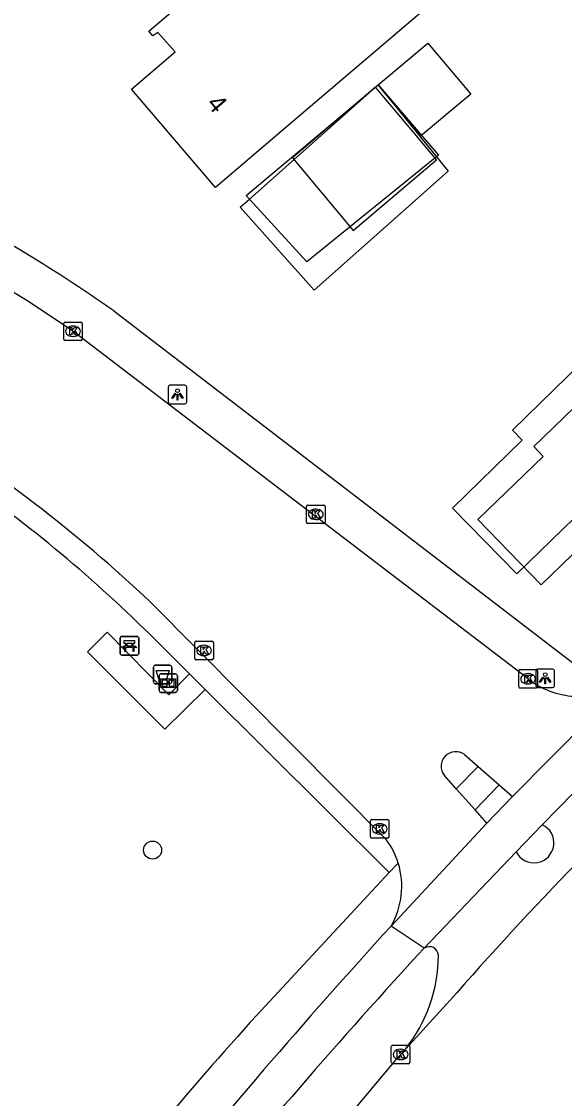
# Model space of a CAD drawing. Extents: x 162880 to 165536, y 384011 to 385179.
# Drawn here: x 163882.8 to 163912.1, y 384179.6 to 384237.8 of the extents above; entities that cross this region are included whole.
import ezdxf

# ---------------------------------------------------------------- set-up
doc = ezdxf.new("R2010")
doc.units = 0
for name, color, linetype in [('IMGEO_Afvalbak', 7, 'Continuous'), ('IMGEO_Bank', 7, 'Continuous'), ('IMGEO_Boom', 7, 'Continuous'), ('IMGEO_Fietspad_open', 7, 'Continuous'), ('IMGEO_Informatiebord', 7, 'Continuous'), ('IMGEO_Kolk', 7, 'Continuous'), ('IMGEO_Lichtpunt', 7, 'Continuous'), ('IMGEO_Pand', 7, 'Continuous'), ('IMGEO_Pand_nummerreeks', 7, 'Continuous'), ('IMGEO_Pand_vergunning_verleend', 7, 'Continuous'), ('IMGEO_Rijbaan_lokaal_gesloten', 7, 'Continuous'), ('IMGEO_Rijbaan_lokaal_open', 7, 'Continuous'), ('IMGEO_Voetpad_open', 7, 'Continuous')]:
    doc.layers.add(name, color=color, linetype=linetype)

msp = doc.modelspace()

# ---------------------------------------------------------------- linework, layer by layer
at = {"layer": 'IMGEO_Afvalbak'}
for p, q in [((163890.018, 384203.007), (163890.808, 384203.007)), ((163890.808, 384203.007), (163890.018, 384203.007)), ((163889.918, 384202.107), (163889.918, 384202.907)), ((163889.918, 384202.907), (163889.918, 384202.107)), ((163890.908, 384202.907), (163890.908, 384202.107)), ((163890.908, 384202.107), (163890.908, 384202.907)), ((163890.808, 384202.007), (163890.018, 384202.007)), ((163890.018, 384202.007), (163890.808, 384202.007))]:
    msp.add_line(p, q, dxfattribs=at)
msp.add_lwpolyline([(163890.061, 384202.721), (163890.765, 384202.721), (163890.616, 384202.251), (163890.21, 384202.251), (163890.061, 384202.721)], dxfattribs=at)
for centre, start, end in [((163890.018, 384202.907), 90, 180), ((163890.018, 384202.907), 90, 180), ((163890.808, 384202.907), 0, 90), ((163890.808, 384202.907), 360, 90), ((163890.018, 384202.107), 180, 270), ((163890.018, 384202.107), 180, 270), ((163890.808, 384202.107), 270, 0), ((163890.808, 384202.107), 270, 0)]:
    msp.add_arc(centre, 0.1, start, end, dxfattribs=at)
at = {"layer": 'IMGEO_Bank'}
for p, q in [((163888.121, 384203.632), (163888.121, 384204.473)), ((163888.121, 384204.473), (163888.121, 384203.632)), ((163888.196, 384204.557), (163889.037, 384204.557)), ((163889.037, 384204.557), (163888.196, 384204.557)), ((163888.43, 384204.063), (163888.43, 384204.169)), ((163888.474, 384204.169), (163888.474, 384204.063)), ((163888.762, 384204.175), (163888.48, 384204.175)), ((163888.768, 384204.063), (163888.768, 384204.169)), ((163888.812, 384204.169), (163888.812, 384204.063)), ((163889.121, 384204.482), (163889.121, 384203.641)), ((163889.121, 384203.641), (163889.121, 384204.482)), ((163889.046, 384203.557), (163888.205, 384203.557)), ((163888.205, 384203.557), (163889.046, 384203.557)), ((163888.818, 384203.955), (163888.425, 384203.955)), ((163888.48, 384204.057), (163888.762, 384204.057))]:
    msp.add_line(p, q, dxfattribs=at)
for points in [[(163888.424, 384204.175), (163888.338, 384204.175), (163888.338, 384204.336), (163888.901, 384204.336), (163888.901, 384204.175), (163888.818, 384204.175)], [(163888.368, 384203.955), (163888.226, 384203.955), (163888.338, 384204.057), (163888.424, 384204.057)], [(163888.418, 384203.948), (163888.418, 384203.741), (163888.375, 384203.741), (163888.375, 384203.948)], [(163888.818, 384204.057), (163888.901, 384204.057), (163889.013, 384203.955), (163888.874, 384203.955)], [(163888.868, 384203.948), (163888.868, 384203.741), (163888.824, 384203.741), (163888.824, 384203.948)]]:
    msp.add_lwpolyline(points, dxfattribs=at)
for centre, radius, start, end in [((163888.199, 384204.479), 0.0779, 92.4484, 184.28452), ((163888.199, 384204.479), 0.0779, 92.4484, 184.28452), ((163888.423, 384204.168), 0.00671, 2.89567, 87.10433), ((163888.48, 384204.168), 0.00671, 92.89567, 177.10433), ((163888.762, 384204.168), 0.00671, 2.89567, 87.10433), ((163888.819, 384204.168), 0.00671, 92.89567, 177.10433), ((163889.043, 384204.479), 0.0779, 2.4484, 94.28452), ((163889.043, 384204.479), 0.0779, 2.4484, 94.28452), ((163888.199, 384203.635), 0.0779, 182.4484, 274.28452), ((163888.199, 384203.635), 0.0779, 182.4484, 274.28452), ((163888.368, 384203.948), 0.00671, 2.89567, 87.10433), ((163888.425, 384203.948), 0.00671, 92.89567, 177.10433), ((163888.423, 384204.064), 0.00671, 272.89567, 357.10433), ((163888.48, 384204.064), 0.00671, 182.89567, 267.10433), ((163888.762, 384204.064), 0.00671, 272.89567, 357.10433), ((163888.819, 384204.064), 0.00671, 182.89567, 267.10433), ((163888.817, 384203.948), 0.00671, 2.89567, 87.10433), ((163888.874, 384203.948), 0.00671, 92.89567, 177.10433), ((163889.043, 384203.635), 0.0779, 272.4484, 4.28452), ((163889.043, 384203.635), 0.0779, 272.4484, 4.28452)]:
    msp.add_arc(centre, radius, start, end, dxfattribs=at)
at = {"layer": 'IMGEO_Boom'}
msp.add_circle((163889.872, 384193.016), 0.489, dxfattribs=at)
at = {"layer": 'IMGEO_Fietspad_open'}
for points in [[(163909.299, 384195.914), (163907.912, 384194.473)], [(163909.501, 384192.917), (163910.91, 384194.382)], [(163904.538, 384187.716), (163902.743, 384188.908)], [(163904.191, 384187.352), (163904.538, 384187.716)]]:
    msp.add_lwpolyline(points, dxfattribs=at)
for centre, radius, start, end in [((164176.882, 383939.601), 370.549, 137.71605, 140.92629), ((164145.742, 383965.945), 327.671, 137.49149, 141.06766), ((164220.345, 383912.911), 402.14, 138.27639, 140.96047)]:
    msp.add_arc(centre, radius, start, end, dxfattribs=at)
at = {"layer": 'IMGEO_Informatiebord'}
for p, q in [((163890.22, 384201.637), (163890.22, 384202.437)), ((163890.22, 384202.437), (163890.22, 384201.637)), ((163890.32, 384202.537), (163891.11, 384202.537)), ((163891.11, 384202.537), (163890.32, 384202.537)), ((163891.21, 384202.437), (163891.21, 384201.637)), ((163891.21, 384201.637), (163891.21, 384202.437)), ((163891.11, 384201.537), (163890.32, 384201.537)), ((163890.32, 384201.537), (163891.11, 384201.537))]:
    msp.add_line(p, q, dxfattribs=at)
for points in [[(163890.321, 384202.269), (163891.109, 384202.269), (163891.109, 384201.805), (163890.321, 384201.805), (163890.321, 384202.269)], [(163890.386, 384202.204), (163890.386, 384201.87), (163890.661, 384201.87), (163890.662, 384202.083), (163890.766, 384202.084), (163890.767, 384201.87), (163891.044, 384201.87), (163891.044, 384202.204), (163890.768, 384202.204), (163890.768, 384202.124), (163890.662, 384202.124), (163890.662, 384202.204), (163890.386, 384202.204)]]:
    msp.add_lwpolyline(points, dxfattribs=at)
for centre, start, end in [((163890.32, 384202.437), 90, 180), ((163890.32, 384202.437), 90, 180), ((163891.11, 384202.437), 0, 90), ((163891.11, 384202.437), 360, 90), ((163890.32, 384201.637), 180, 270), ((163890.32, 384201.637), 180, 270), ((163891.11, 384201.637), 270, 0), ((163891.11, 384201.637), 270, 0)]:
    msp.add_arc(centre, 0.1, start, end, dxfattribs=at)
at = {"layer": 'IMGEO_Kolk'}
for p, q in [((163885.077, 384220.627), (163885.077, 384221.479)), ((163885.152, 384221.553), (163886.004, 384221.553)), ((163885.565, 384221.333), (163885.59, 384221.333)), ((163886.078, 384221.479), (163886.078, 384220.627)), ((163886.004, 384220.553), (163885.152, 384220.553)), ((163885.588, 384220.773), (163885.563, 384220.773)), ((163898.183, 384210.734), (163898.183, 384211.586)), ((163898.258, 384211.66), (163899.11, 384211.66)), ((163898.671, 384211.44), (163898.696, 384211.44)), ((163899.184, 384211.586), (163899.184, 384210.734)), ((163899.11, 384210.66), (163898.258, 384210.66)), ((163898.694, 384210.88), (163898.669, 384210.88)), ((163892.152, 384203.376), (163892.152, 384204.228)), ((163892.227, 384204.302), (163893.079, 384204.302)), ((163893.153, 384204.228), (163893.153, 384203.376)), ((163892.663, 384203.522), (163892.638, 384203.522)), ((163892.64, 384204.082), (163892.665, 384204.082)), ((163893.079, 384203.302), (163892.227, 384203.302)), ((163909.644, 384201.845), (163909.644, 384202.697)), ((163909.719, 384202.771), (163910.571, 384202.771)), ((163910.132, 384202.551), (163910.157, 384202.551)), ((163910.645, 384202.697), (163910.645, 384201.845)), ((163910.155, 384201.991), (163910.13, 384201.991)), ((163910.571, 384201.771), (163909.719, 384201.771)), ((163901.633, 384193.737), (163901.633, 384194.589)), ((163901.708, 384194.663), (163902.56, 384194.663)), ((163902.121, 384194.443), (163902.146, 384194.443)), ((163902.634, 384194.589), (163902.634, 384193.737)), ((163902.56, 384193.663), (163901.708, 384193.663)), ((163902.144, 384193.883), (163902.119, 384193.883)), ((163902.76, 384181.544), (163902.76, 384182.396)), ((163902.835, 384182.47), (163903.687, 384182.47)), ((163903.248, 384182.25), (163903.273, 384182.25)), ((163903.761, 384182.396), (163903.761, 384181.544)), ((163903.687, 384181.47), (163902.835, 384181.47)), ((163903.271, 384181.69), (163903.246, 384181.69))]:
    msp.add_line(p, q, dxfattribs=at)
for points in [[(163885.077, 384220.627), (163885.077, 384221.479)], [(163885.152, 384221.553), (163886.004, 384221.553)], [(163885.398, 384221.253), (163885.521, 384221.253), (163885.521, 384221.102), (163885.651, 384221.253), (163885.815, 384221.253), (163885.669, 384221.102), (163885.822, 384220.853), (163885.67, 384220.853), (163885.585, 384221.017), (163885.521, 384220.95), (163885.521, 384220.853), (163885.398, 384220.853), (163885.398, 384221.253)], [(163886.078, 384221.479), (163886.078, 384220.627)], [(163886.004, 384220.553), (163885.152, 384220.553)], [(163898.183, 384210.734), (163898.183, 384211.586)], [(163898.258, 384211.66), (163899.11, 384211.66)], [(163898.504, 384211.36), (163898.627, 384211.36), (163898.627, 384211.209), (163898.757, 384211.36), (163898.921, 384211.36), (163898.775, 384211.209), (163898.928, 384210.96), (163898.776, 384210.96), (163898.691, 384211.124), (163898.627, 384211.057), (163898.627, 384210.96), (163898.504, 384210.96), (163898.504, 384211.36)], [(163899.184, 384211.586), (163899.184, 384210.734)], [(163899.11, 384210.66), (163898.258, 384210.66)], [(163892.152, 384203.376), (163892.152, 384204.228)], [(163892.227, 384204.302), (163893.079, 384204.302)], [(163893.153, 384204.228), (163893.153, 384203.376)], [(163892.473, 384204.002), (163892.596, 384204.002), (163892.596, 384203.851), (163892.726, 384204.002), (163892.89, 384204.002), (163892.744, 384203.851), (163892.897, 384203.602), (163892.745, 384203.602), (163892.66, 384203.766), (163892.596, 384203.699), (163892.596, 384203.602), (163892.473, 384203.602), (163892.473, 384204.002)], [(163893.079, 384203.302), (163892.227, 384203.302)], [(163909.644, 384201.845), (163909.644, 384202.697)], [(163909.719, 384202.771), (163910.571, 384202.771)], [(163909.965, 384202.471), (163910.088, 384202.471), (163910.088, 384202.32), (163910.218, 384202.471), (163910.382, 384202.471), (163910.236, 384202.32), (163910.389, 384202.071), (163910.237, 384202.071), (163910.152, 384202.235), (163910.088, 384202.168), (163910.088, 384202.071), (163909.965, 384202.071), (163909.965, 384202.471)], [(163910.645, 384202.697), (163910.645, 384201.845)], [(163910.571, 384201.771), (163909.719, 384201.771)], [(163901.633, 384193.737), (163901.633, 384194.589)], [(163901.708, 384194.663), (163902.56, 384194.663)], [(163901.954, 384194.363), (163902.077, 384194.363), (163902.077, 384194.212), (163902.207, 384194.363), (163902.371, 384194.363), (163902.225, 384194.212), (163902.378, 384193.963), (163902.226, 384193.963), (163902.141, 384194.127), (163902.077, 384194.06), (163902.077, 384193.963), (163901.954, 384193.963), (163901.954, 384194.363)], [(163902.634, 384194.589), (163902.634, 384193.737)], [(163902.56, 384193.663), (163901.708, 384193.663)], [(163902.76, 384181.544), (163902.76, 384182.396)], [(163902.835, 384182.47), (163903.687, 384182.47)], [(163903.081, 384182.17), (163903.204, 384182.17), (163903.204, 384182.019), (163903.334, 384182.17), (163903.498, 384182.17), (163903.352, 384182.019), (163903.505, 384181.77), (163903.353, 384181.77), (163903.268, 384181.934), (163903.204, 384181.867), (163903.204, 384181.77), (163903.081, 384181.77), (163903.081, 384182.17)], [(163903.761, 384182.396), (163903.761, 384181.544)], [(163903.687, 384181.47), (163902.835, 384181.47)]]:
    msp.add_lwpolyline(points, dxfattribs=at)
for centre, start, end in [((163885.154, 384221.477), 91.55205, 178.44795), ((163885.154, 384221.477), 91.55205, 178.44795), ((163886.002, 384221.477), 1.55205, 88.44795), ((163886.002, 384221.477), 1.55205, 88.44795), ((163885.154, 384220.629), 181.55205, 268.44795), ((163885.154, 384220.629), 181.55205, 268.44795), ((163886.002, 384220.629), 271.55205, 358.44795), ((163886.002, 384220.629), 271.55205, 358.44795), ((163898.26, 384211.584), 91.55205, 178.44795), ((163898.26, 384211.584), 91.55205, 178.44795), ((163899.108, 384211.584), 1.55205, 88.44795), ((163899.108, 384211.584), 1.55205, 88.44795), ((163898.26, 384210.736), 181.55205, 268.44795), ((163898.26, 384210.736), 181.55205, 268.44795), ((163899.108, 384210.736), 271.55205, 358.44795), ((163899.108, 384210.736), 271.55205, 358.44795), ((163892.229, 384204.226), 91.55205, 178.44795), ((163892.229, 384204.226), 91.55205, 178.44795), ((163893.077, 384204.226), 1.55205, 88.44795), ((163893.077, 384204.226), 1.55205, 88.44795), ((163892.229, 384203.378), 181.55205, 268.44795), ((163892.229, 384203.378), 181.55205, 268.44795), ((163893.077, 384203.378), 271.55205, 358.44795), ((163893.077, 384203.378), 271.55205, 358.44795), ((163909.721, 384202.695), 91.55205, 178.44795), ((163909.721, 384202.695), 91.55205, 178.44795), ((163910.569, 384202.695), 1.55205, 88.44795), ((163910.569, 384202.695), 1.55205, 88.44795), ((163909.721, 384201.847), 181.55205, 268.44795), ((163909.721, 384201.847), 181.55205, 268.44795), ((163910.569, 384201.847), 271.55205, 358.44795), ((163910.569, 384201.847), 271.55205, 358.44795), ((163901.71, 384194.587), 91.55205, 178.44795), ((163901.71, 384194.587), 91.55205, 178.44795), ((163902.558, 384194.587), 1.55205, 88.44795), ((163902.558, 384194.587), 1.55205, 88.44795), ((163901.71, 384193.739), 181.55205, 268.44795), ((163901.71, 384193.739), 181.55205, 268.44795), ((163902.558, 384193.739), 271.55205, 358.44795), ((163902.558, 384193.739), 271.55205, 358.44795), ((163902.837, 384182.394), 91.55205, 178.44795), ((163902.837, 384182.394), 91.55205, 178.44795), ((163903.685, 384182.394), 1.55205, 88.44795), ((163903.685, 384182.394), 1.55205, 88.44795), ((163902.837, 384181.546), 181.55205, 268.44795), ((163902.837, 384181.546), 181.55205, 268.44795), ((163903.685, 384181.546), 271.55205, 358.44795), ((163903.685, 384181.546), 271.55205, 358.44795)]:
    msp.add_arc(centre, 0.0765, start, end, dxfattribs=at)
for centre, major_axis, ratio, start_param, end_param in [((163885.564, 384221.053), (-0.387, 0.002), 0.722429, 4.712389, 7.853982), ((163885.589, 384221.053), (-0.39, 0.002), 0.717154, 1.570796, 4.712389), ((163898.67, 384211.16), (-0.387, 0.002), 0.722429, 4.712389, 7.853982), ((163898.695, 384211.16), (-0.39, 0.002), 0.717154, 1.570796, 4.712389), ((163892.639, 384203.802), (-0.387, 0.002), 0.722429, 4.712389, 7.853982), ((163892.664, 384203.802), (-0.39, 0.002), 0.717154, 1.570796, 4.712389), ((163910.131, 384202.271), (-0.387, 0.002), 0.722429, 4.712389, 7.853982), ((163910.156, 384202.271), (-0.39, 0.002), 0.717154, 1.570796, 4.712389), ((163902.12, 384194.163), (-0.387, 0.002), 0.722429, 4.712389, 7.853982), ((163902.145, 384194.163), (-0.39, 0.002), 0.717154, 1.570796, 4.712389), ((163903.247, 384181.97), (-0.387, 0.002), 0.722429, 4.712389, 7.853982), ((163903.272, 384181.97), (-0.39, 0.002), 0.717154, 1.570796, 4.712389)]:
    msp.add_ellipse(centre, major_axis=major_axis, ratio=ratio, start_param=start_param, end_param=end_param, dxfattribs=at)
at = {"layer": 'IMGEO_Lichtpunt'}
for p, q in [((163891.62, 384218.135), (163890.812, 384218.135)), ((163891.62, 384218.135), (163890.812, 384218.135)), ((163890.718, 384218.04), (163890.718, 384217.233)), ((163890.718, 384218.04), (163890.718, 384217.233)), ((163891.714, 384217.233), (163891.714, 384218.04)), ((163891.714, 384217.233), (163891.714, 384218.04)), ((163890.812, 384217.139), (163891.62, 384217.139)), ((163890.812, 384217.139), (163891.62, 384217.139)), ((163910.566, 384202.702), (163910.566, 384201.895)), ((163910.566, 384202.702), (163910.566, 384201.895)), ((163911.468, 384202.797), (163910.66, 384202.797)), ((163911.468, 384202.797), (163910.66, 384202.797)), ((163911.562, 384201.895), (163911.562, 384202.702)), ((163911.562, 384201.895), (163911.562, 384202.702)), ((163910.66, 384201.801), (163911.468, 384201.801)), ((163910.66, 384201.801), (163911.468, 384201.801))]:
    msp.add_line(p, q, dxfattribs=at)
for points in [[(163891.092, 384217.704), (163891.131, 384217.676), (163890.943, 384217.414), (163890.905, 384217.441), (163891.092, 384217.704)], [(163891.194, 384217.656), (163891.241, 384217.656), (163891.241, 384217.334), (163891.194, 384217.334), (163891.194, 384217.656)], [(163891.304, 384217.676), (163891.342, 384217.703), (163891.529, 384217.441), (163891.49, 384217.413), (163891.304, 384217.676)], [(163910.94, 384202.366), (163910.979, 384202.338), (163910.791, 384202.076), (163910.753, 384202.103), (163910.94, 384202.366)], [(163911.152, 384202.338), (163911.19, 384202.365), (163911.377, 384202.103), (163911.338, 384202.075), (163911.152, 384202.338)], [(163911.042, 384202.318), (163911.089, 384202.318), (163911.089, 384201.996), (163911.042, 384201.996), (163911.042, 384202.318)]]:
    msp.add_lwpolyline(points, dxfattribs=at)
for centre in [(163891.217, 384217.838), (163911.065, 384202.5)]:
    msp.add_circle(centre, 0.0994, dxfattribs=at)
for centre, start, end in [((163890.812, 384218.04), 90, 180), ((163890.812, 384218.04), 90, 180), ((163891.62, 384218.04), 0, 90), ((163891.62, 384218.04), 0, 90), ((163890.812, 384217.233), 180, 270), ((163890.812, 384217.233), 180, 270), ((163891.62, 384217.233), 270, 0), ((163891.62, 384217.233), 270, 360), ((163910.66, 384202.702), 90, 180), ((163910.66, 384202.702), 90, 180), ((163911.468, 384202.702), 0, 90), ((163911.468, 384202.702), 0, 90), ((163910.66, 384201.895), 180, 270), ((163910.66, 384201.895), 180, 270), ((163911.468, 384201.895), 270, 0), ((163911.468, 384201.895), 270, 360)]:
    msp.add_arc(centre, 0.0946, start, end, dxfattribs=at)
at = {"layer": 'IMGEO_Pand'}
for points in [[(163901.678, 384245.216), (163906.215, 384239.891), (163897.068, 384232.067), (163893.268, 384228.816), (163888.736, 384234.142), (163891.086, 384236.148), (163890.157, 384237.2), (163889.889, 384237.023), (163889.671, 384237.274), (163895.818, 384242.521), (163894.375, 384244.208), (163899.069, 384248.22), (163901.678, 384245.216)], [(163907.052, 384233.867), (163904.337, 384231.589), (163902.043, 384234.365), (163904.737, 384236.626), (163907.052, 384233.867)], [(163901.911, 384234.253), (163897.416, 384230.432), (163900.701, 384226.498), (163905.196, 384230.32), (163904.219, 384231.49), (163901.911, 384234.253)], [(163916.309, 384217.475), (163913.781, 384220.086), (163909.295, 384215.709), (163909.825, 384215.165), (163906.064, 384211.495), (163909.534, 384207.938), (163913.255, 384211.567), (163918.107, 384206.594)]]:
    msp.add_lwpolyline(points, dxfattribs=at)
at = {"layer": 'IMGEO_Pand_vergunning_verleend'}
for points in [[(163895.101, 384228.194), (163894.922, 384228.39), (163902.043, 384234.365)], [(163895.101, 384228.194), (163902.043, 384234.365)], [(163902.043, 384234.365), (163905.194, 384230.485)], [(163902.043, 384234.365), (163905.301, 384230.572), (163905.194, 384230.485)], [(163905.194, 384230.485), (163905.828, 384229.705), (163898.586, 384223.268), (163894.602, 384227.751), (163895.101, 384228.194)], [(163905.194, 384230.485), (163898.195, 384224.808), (163895.101, 384228.194)], [(163907.437, 384210.879), (163910.964, 384214.294), (163910.45, 384214.824), (163914.799, 384219.035), (163916.309, 384217.475), (163922.628, 384210.949), (163918.107, 384206.594), (163914.21, 384210.604), (163910.852, 384207.352), (163907.437, 384210.879)]]:
    msp.add_lwpolyline(points, dxfattribs=at)
at = {"layer": 'IMGEO_Rijbaan_lokaal_gesloten'}
for points in [[(163906.291, 384185.301), (163903.534, 384182.284)], [(163903.534, 384182.284), (163902.955, 384181.618), (163900.806, 384179.068)]]:
    msp.add_lwpolyline(points, dxfattribs=at)
msp.add_arc((164047.992, 384060.964), 188.517, 132.52322, 138.73432, dxfattribs=at)
at = {"layer": 'IMGEO_Rijbaan_lokaal_open'}
for points in [[(163910.141, 384202.273), (163885.575, 384221.055), (163883.235, 384222.627), (163879.41, 384224.949)], [(163889.733, 384206.439), (163902.49, 384193.579)], [(163909.299, 384195.914), (163915.503, 384202.185)], [(163910.91, 384194.382), (163916.103, 384199.695)], [(163906.709, 384198.176), (163907.439, 384197.539)], [(163907.439, 384197.539), (163908.581, 384196.541)], [(163906.268, 384196.326), (163905.622, 384197.054)], [(163908.581, 384196.541), (163909.299, 384195.914)], [(163907.277, 384195.188), (163906.268, 384196.326)], [(163907.912, 384194.473), (163907.277, 384195.188)], [(163902.743, 384188.908), (163907.912, 384194.473)], [(163904.538, 384187.716), (163909.501, 384192.917)]]:
    msp.add_lwpolyline(points, dxfattribs=at)
for centre, radius, start, end in [((163834.582, 384147.986), 80.364, 46.66464, 58.30152), ((163912.878, 384205.735), 4.413, 231.67256, 267.00503), ((163906.235, 384197.547), 0.787, 53.00548, 218.80999), ((163910.46, 384193.405), 1.076, 206.94419, 65.28834), ((163899.087, 384191.055), 4.237, 17.31982, 36.56987), ((163899.087, 384191.052), 4.238, 329.61772, 17.3588), ((163897.156, 384187.353), 8.147, 321.52367, 359.83048), ((163904.808, 384187.301), 0.495, 3.24585, 123.08606)]:
    msp.add_arc(centre, radius, start, end, dxfattribs=at)
at = {"layer": 'IMGEO_Voetpad_open'}
for points in [[(163887.777, 384222.157), (163902.197, 384211.088), (163913.637, 384202.307)], [(163892.719, 384201.694), (163890.535, 384199.548), (163886.353, 384203.731), (163887.416, 384204.79), (163890.753, 384201.407), (163891.872, 384202.538)], [(163890.022, 384204.381), (163891.872, 384202.538)], [(163891.872, 384202.538), (163892.719, 384201.694)], [(163892.719, 384201.694), (163902.643, 384191.807)], [(163906.268, 384196.326), (163907.439, 384197.539)], [(163908.581, 384196.541), (163907.277, 384195.188)], [(163903.132, 384192.316), (163902.643, 384191.807)], [(163902.643, 384191.807), (163895.5, 384184.101)]]:
    msp.add_lwpolyline(points, dxfattribs=at)
for centre, radius, start, end in [((163838.259, 384151.516), 86.269, 54.97041, 63.10208), ((163834.681, 384148.895), 78.366, 45.07498, 55.15187), ((164052.286, 384042.494), 211.269, 137.91206, 142.46719)]:
    msp.add_arc(centre, radius, start, end, dxfattribs=at)

# ---------------------------------------------------------------- texts
at = {"layer": 'IMGEO_Pand_nummerreeks'}
msp.add_text('4', height=1, rotation=310.39512, dxfattribs=at).set_placement((163892.743, 384233.322))

doc.saveas('drawing.dxf')
